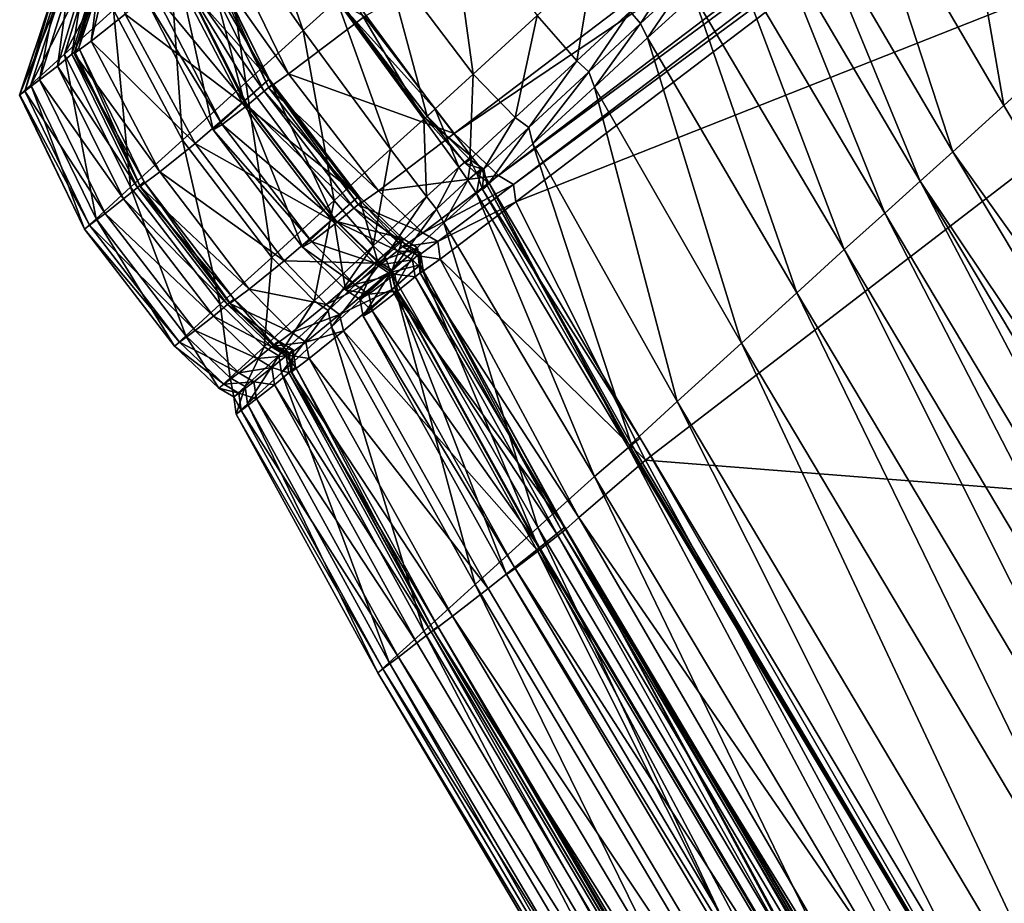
# Model space of a CAD drawing. Header units: millimetres. Extents: x 2387 to 13955, y -4964 to 364.
# Tile 337 of 656: x 6969 to 6981, y -4441 to -4430. Entities that reach past the tile are written whole.
import ezdxf

# ---------------------------------------------------------------- set-up
doc = ezdxf.new("R2010")
doc.units = ezdxf.units.MM
doc.header["$MEASUREMENT"] = 0
doc.layers.add('Predefinito', color=7, linetype='Continuous', true_color=0x000000)

msp = doc.modelspace()

# ---------------------------------------------------------------- linework, layer by layer
at = {"layer": 'Predefinito'}
for points in [[(6973.37, -4430.439, 440.494), (6974.43, -4431.818, 440.492), (6984.324, -4424.305, 485.693)], [(6984.844, -4424.801, 485.667), (6984.324, -4424.305, 485.693), (6974.43, -4431.818, 440.492)], [(6974.43, -4431.818, 440.492), (6974.951, -4432.314, 440.486), (6984.844, -4424.801, 485.667)], [(6985.021, -4424.906, 485.65), (6984.844, -4424.801, 485.667), (6974.951, -4432.314, 440.486)], [(6974.951, -4432.314, 440.486), (6975.128, -4432.419, 440.482), (6985.021, -4424.906, 485.65)], [(6985.048, -4425.109, 485.667), (6985.021, -4424.906, 485.65), (6975.128, -4432.419, 440.482)], [(6975.128, -4432.419, 440.482), (6975.155, -4432.622, 440.486), (6985.048, -4425.109, 485.667)], [(6986.47, -4428.152, 485.693), (6985.048, -4425.109, 485.667), (6975.155, -4432.622, 440.486)], [(6981.982, -4430.51, 12.568), (6980.215, -4427.507, 12.695), (6982.109, -4426.043, 12.432)], [(6980.907, -4431.487, 12.917), (6979.149, -4428.481, 13.041), (6980.215, -4427.507, 12.695)], [(6980.215, -4427.507, 12.695), (6981.982, -4430.51, 12.568), (6980.907, -4431.487, 12.917)], [(6975.155, -4432.622, 440.486), (6976.684, -4435.666, 440.492), (6986.47, -4428.152, 485.693)], [(6990.826, -4436.776, 485.701), (6986.47, -4428.152, 485.693), (6976.684, -4435.666, 440.492)], [(6980.305, -4432.034, 13.256), (6978.544, -4429.03, 13.382), (6979.149, -4428.481, 13.041)], [(6979.149, -4428.481, 13.041), (6980.907, -4431.487, 12.917), (6980.305, -4432.034, 13.256)], [(6972.648, -4430.603, 16.203), (6971.673, -4429.21, 16.46), (6972.044, -4428.877, 16.344)], [(6972.044, -4428.877, 16.344), (6973.045, -4430.247, 16.184), (6972.648, -4430.603, 16.203)], [(6974.653, -4431.118, 14.76), (6973.602, -4429.734, 14.741), (6974.367, -4429.038, 13.873)], [(6974.367, -4429.038, 13.873), (6975.408, -4430.428, 13.908), (6974.653, -4431.118, 14.76)], [(6979.923, -4432.381, 13.477), (6978.154, -4429.38, 13.605), (6978.544, -4429.03, 13.382)], [(6978.544, -4429.03, 13.382), (6980.305, -4432.034, 13.256), (6979.923, -4432.381, 13.477)], [(6971.972, -4431.216, 16.944), (6971.076, -4429.753, 17.178), (6971.673, -4429.21, 16.46)], [(6971.673, -4429.21, 16.46), (6972.648, -4430.603, 16.203), (6971.972, -4431.216, 16.944)], [(6969.836, -4430.883, 21.808), (6970.16, -4429.818, 22.079), (6970.627, -4429.391, 19.312)], [(6970.627, -4429.391, 19.312), (6970.411, -4430.36, 18.844), (6969.836, -4430.883, 21.808)], [(6979.504, -4432.756, 13.472), (6977.728, -4429.761, 13.601), (6978.154, -4429.38, 13.605)], [(6978.154, -4429.38, 13.605), (6979.923, -4432.381, 13.477), (6979.504, -4432.756, 13.472)], [(6972.477, -4431.114, 435.474), (6971.71, -4429.536, 435.496), (6971.476, -4429.701, 433.656)], [(6971.71, -4429.536, 435.496), (6972.477, -4431.114, 435.474), (6973.37, -4430.439, 440.494)], [(6969.956, -4430.856, 419.924), (6970.312, -4429.763, 420.001), (6970.36, -4429.719, 419.594)], [(6970.36, -4429.719, 419.594), (6970.004, -4430.811, 419.679), (6969.956, -4430.856, 419.924)], [(6970.004, -4430.811, 419.679), (6970.36, -4429.719, 419.594), (6970.256, -4429.809, 419.206)], [(6972.248, -4431.177, 426.453), (6971.468, -4429.611, 426.413), (6971.124, -4429.913, 426.263)], [(6971.952, -4431.44, 426.613), (6971.168, -4429.877, 426.68), (6971.468, -4429.611, 426.413)], [(6972.277, -4431.245, 433.463), (6971.507, -4429.671, 433.406), (6971.408, -4429.755, 433.187)], [(6971.468, -4429.611, 426.413), (6972.248, -4431.177, 426.453), (6971.952, -4431.44, 426.613)], [(6972.243, -4431.279, 433.659), (6971.476, -4429.701, 433.656), (6971.507, -4429.671, 433.406)], [(6971.476, -4429.701, 433.656), (6972.243, -4431.279, 433.659), (6972.477, -4431.114, 435.474)], [(6971.507, -4429.671, 433.406), (6972.277, -4431.245, 433.463), (6972.243, -4431.279, 433.659)], [(6970.16, -4429.818, 22.079), (6969.836, -4430.883, 21.808), (6969.438, -4431.245, 25.333)], [(6969.438, -4431.245, 25.333), (6969.794, -4430.152, 25.46), (6970.16, -4429.818, 22.079)], [(6970.256, -4429.809, 419.206), (6969.922, -4430.883, 419.449), (6970.004, -4430.811, 419.679)], [(6969.922, -4430.883, 419.449), (6970.256, -4429.809, 419.206), (6970.071, -4429.964, 417.287)], [(6970.312, -4429.763, 420.001), (6969.956, -4430.856, 419.924), (6969.948, -4430.876, 420.863)], [(6969.948, -4430.876, 420.863), (6970.268, -4429.814, 420.942), (6970.312, -4429.763, 420.001)], [(6970.268, -4429.814, 420.942), (6969.948, -4430.876, 420.863), (6970.15, -4430.73, 423.175)], [(6970.384, -4429.745, 422.934), (6970.15, -4430.73, 423.175), (6970.548, -4430.411, 425.445)], [(6970.15, -4430.73, 423.175), (6970.384, -4429.745, 422.934), (6970.268, -4429.814, 420.942)], [(6971.225, -4431.896, 18.688), (6970.411, -4430.36, 18.844), (6971.076, -4429.753, 17.178)], [(6971.076, -4429.753, 17.178), (6971.972, -4431.216, 16.944), (6971.225, -4431.896, 18.688)], [(6972.189, -4431.32, 433.296), (6971.408, -4429.755, 433.187), (6971.199, -4429.927, 432.288)], [(6971.408, -4429.755, 433.187), (6972.189, -4431.32, 433.296), (6972.277, -4431.245, 433.463)], [(6974.109, -4431.615, 15.657), (6973.055, -4430.233, 15.652), (6973.602, -4429.734, 14.741)], [(6973.602, -4429.734, 14.741), (6974.653, -4431.118, 14.76), (6974.109, -4431.615, 15.657)], [(6975.875, -4430.961, 14.01), (6975.408, -4430.428, 13.908), (6976.063, -4429.83, 13.515)], [(6976.063, -4429.83, 13.515), (6976.503, -4430.381, 13.638), (6975.875, -4430.961, 14.01)], [(6979.027, -4433.186, 13.424), (6977.252, -4430.192, 13.551), (6977.728, -4429.761, 13.601)], [(6977.728, -4429.761, 13.601), (6979.504, -4432.756, 13.472), (6979.027, -4433.186, 13.424)], [(6971.929, -4431.457, 426.405), (6971.124, -4429.913, 426.263), (6970.548, -4430.411, 425.445)], [(6971.586, -4431.775, 427.565), (6970.789, -4430.224, 427.671), (6971.168, -4429.877, 426.68)], [(6971.991, -4431.483, 432.392), (6971.199, -4429.927, 432.288), (6970.896, -4430.162, 429.995)], [(6971.124, -4429.913, 426.263), (6971.929, -4431.457, 426.405), (6972.248, -4431.177, 426.453)], [(6971.168, -4429.877, 426.68), (6971.952, -4431.44, 426.613), (6971.586, -4431.775, 427.565)], [(6971.199, -4429.927, 432.288), (6971.991, -4431.483, 432.392), (6972.189, -4431.32, 433.296)], [(6976.626, -4430.522, 13.72), (6976.503, -4430.381, 13.638), (6977.046, -4429.88, 13.551)], [(6977.046, -4429.88, 13.551), (6977.159, -4430.029, 13.637), (6976.626, -4430.522, 13.72)], [(6969.753, -4431.024, 417.601), (6970.071, -4429.964, 417.287), (6969.876, -4430.114, 412.288)], [(6970.071, -4429.964, 417.287), (6969.753, -4431.024, 417.601), (6969.922, -4430.883, 419.449)], [(6976.709, -4430.692, 13.638), (6976.626, -4430.522, 13.72), (6977.159, -4430.029, 13.637)], [(6977.159, -4430.029, 13.637), (6977.252, -4430.192, 13.551), (6976.709, -4430.692, 13.638)], [(6969.306, -4431.365, 28.686), (6969.673, -4430.262, 28.733), (6969.794, -4430.152, 25.46)], [(6969.794, -4430.152, 25.46), (6969.438, -4431.245, 25.333), (6969.306, -4431.365, 28.686)], [(6969.876, -4430.114, 412.288), (6969.54, -4431.188, 412.499), (6969.753, -4431.024, 417.601)], [(6969.54, -4431.188, 412.499), (6969.876, -4430.114, 412.288), (6969.726, -4430.224, 360.659)], [(6971.695, -4431.712, 429.987), (6970.896, -4430.162, 429.995), (6970.789, -4430.224, 427.671)], [(6970.896, -4430.162, 429.995), (6971.695, -4431.712, 429.987), (6971.991, -4431.483, 432.392)], [(6974.07, -4431.649, 16.206), (6973.045, -4430.247, 16.184), (6973.175, -4430.133, 16.355)], [(6974.204, -4431.532, 16.36), (6973.175, -4430.133, 16.355), (6973.045, -4430.247, 16.184)], [(6973.175, -4430.133, 16.355), (6974.204, -4431.532, 16.36), (6974.07, -4431.649, 16.206)], [(6969.673, -4430.262, 28.733), (6969.306, -4431.365, 28.686), (6969.307, -4431.365, 77.863)], [(6969.676, -4430.26, 218.851), (6969.307, -4431.364, 218.861), (6969.365, -4431.32, 360.726)], [(6969.307, -4431.364, 218.861), (6969.676, -4430.26, 218.851), (6969.675, -4430.261, 77.872)], [(6969.307, -4431.365, 77.863), (6969.675, -4430.261, 77.872), (6969.673, -4430.262, 28.733)], [(6969.675, -4430.261, 77.872), (6969.307, -4431.365, 77.863), (6969.307, -4431.364, 218.861)], [(6969.726, -4430.224, 360.659), (6969.365, -4431.32, 360.726), (6969.54, -4431.188, 412.499)], [(6969.365, -4431.32, 360.726), (6969.726, -4430.224, 360.659), (6969.676, -4430.26, 218.851)], [(6970.789, -4430.224, 427.671), (6971.586, -4431.775, 427.565), (6971.695, -4431.712, 429.987)], [(6973.676, -4432.002, 16.238), (6972.648, -4430.603, 16.203), (6973.045, -4430.247, 16.184)], [(6974.088, -4431.637, 16.184), (6973.045, -4430.247, 16.184), (6973.055, -4430.233, 15.652)], [(6973.045, -4430.247, 16.184), (6974.07, -4431.649, 16.206), (6973.676, -4432.002, 16.238)], [(6973.045, -4430.247, 16.184), (6974.088, -4431.637, 16.184), (6974.204, -4431.532, 16.36)], [(6973.055, -4430.233, 15.652), (6974.109, -4431.615, 15.657), (6974.088, -4431.637, 16.184)], [(6978.467, -4433.694, 13.516), (6976.709, -4430.692, 13.638), (6977.252, -4430.192, 13.551)], [(6977.252, -4430.192, 13.551), (6979.027, -4433.186, 13.424), (6978.467, -4433.694, 13.516)], [(6970.613, -4432.452, 21.717), (6969.836, -4430.883, 21.808), (6970.411, -4430.36, 18.844)], [(6971.373, -4431.936, 425.621), (6970.548, -4430.411, 425.445), (6970.15, -4430.73, 423.175)], [(6970.411, -4430.36, 18.844), (6971.225, -4431.896, 18.688), (6970.613, -4432.452, 21.717)], [(6970.548, -4430.411, 425.445), (6971.373, -4431.936, 425.621), (6971.929, -4431.457, 426.405)], [(6976.017, -4431.09, 14.079), (6975.875, -4430.961, 14.01), (6976.503, -4430.381, 13.638)], [(6976.503, -4430.381, 13.638), (6976.626, -4430.522, 13.72), (6976.017, -4431.09, 14.079)], [(6974.43, -4431.818, 440.492), (6973.37, -4430.439, 440.494), (6972.477, -4431.114, 435.474)], [(6975.148, -4431.631, 14.817), (6974.653, -4431.118, 14.76), (6975.408, -4430.428, 13.908)], [(6975.408, -4430.428, 13.908), (6975.875, -4430.961, 14.01), (6975.148, -4431.631, 14.817)], [(6976.081, -4431.272, 14.01), (6976.017, -4431.09, 14.079), (6976.626, -4430.522, 13.72)], [(6976.626, -4430.522, 13.72), (6976.709, -4430.692, 13.638), (6976.081, -4431.272, 14.01)], [(6986.085, -4440.119, 12.873), (6980.907, -4431.487, 12.917), (6981.982, -4430.51, 12.568)], [(6973.012, -4432.607, 16.976), (6971.972, -4431.216, 16.944), (6972.648, -4430.603, 16.203)], [(6972.648, -4430.603, 16.203), (6973.676, -4432.002, 16.238), (6973.012, -4432.607, 16.976)], [(6970.958, -4432.271, 423.255), (6970.15, -4430.73, 423.175), (6969.948, -4430.876, 420.863)], [(6970.15, -4430.73, 423.175), (6970.958, -4432.271, 423.255), (6971.373, -4431.936, 425.621)], [(6977.814, -4434.288, 13.908), (6976.081, -4431.272, 14.01), (6976.709, -4430.692, 13.638)], [(6976.709, -4430.692, 13.638), (6978.467, -4433.694, 13.516), (6977.814, -4434.288, 13.908)], [(6970.206, -4432.822, 25.291), (6969.438, -4431.245, 25.333), (6969.836, -4430.883, 21.808)], [(6970.696, -4432.453, 419.53), (6969.922, -4430.883, 419.449), (6969.753, -4431.024, 417.601)], [(6969.836, -4430.883, 21.808), (6970.613, -4432.452, 21.717), (6970.206, -4432.822, 25.291)], [(6970.772, -4432.388, 419.707), (6970.004, -4430.811, 419.679), (6969.922, -4430.883, 419.449)], [(6969.922, -4430.883, 419.449), (6970.696, -4432.453, 419.53), (6970.772, -4432.388, 419.707)], [(6970.726, -4432.443, 420.837), (6969.948, -4430.876, 420.863), (6969.956, -4430.856, 419.924)], [(6969.948, -4430.876, 420.863), (6970.726, -4432.443, 420.837), (6970.958, -4432.271, 423.255)], [(6970.723, -4432.433, 419.899), (6969.956, -4430.856, 419.924), (6970.004, -4430.811, 419.679)], [(6969.956, -4430.856, 419.924), (6970.723, -4432.433, 419.899), (6970.726, -4432.443, 420.837)], [(6970.004, -4430.811, 419.679), (6970.772, -4432.388, 419.707), (6970.723, -4432.433, 419.899)], [(6975.308, -4431.748, 14.855), (6975.148, -4431.631, 14.817), (6975.875, -4430.961, 14.01)], [(6975.875, -4430.961, 14.01), (6976.017, -4431.09, 14.079), (6975.308, -4431.748, 14.855)], [(6970.532, -4432.59, 417.706), (6969.753, -4431.024, 417.601), (6969.54, -4431.188, 412.499)], [(6969.753, -4431.024, 417.601), (6970.532, -4432.59, 417.706), (6970.696, -4432.453, 419.53)], [(6973.536, -4432.492, 435.477), (6972.477, -4431.114, 435.474), (6972.243, -4431.279, 433.659)], [(6972.477, -4431.114, 435.474), (6973.536, -4432.492, 435.477), (6974.43, -4431.818, 440.492)], [(6975.354, -4431.942, 14.817), (6975.308, -4431.748, 14.855), (6976.017, -4431.09, 14.079)], [(6976.017, -4431.09, 14.079), (6976.081, -4431.272, 14.01), (6975.354, -4431.942, 14.817)], [(6970.314, -4432.76, 412.57), (6969.54, -4431.188, 412.499), (6969.365, -4431.32, 360.726)], [(6969.54, -4431.188, 412.499), (6970.314, -4432.76, 412.57), (6970.532, -4432.59, 417.706)], [(6972.277, -4433.279, 18.709), (6971.225, -4431.896, 18.688), (6971.972, -4431.216, 16.944)], [(6973.305, -4432.556, 426.448), (6972.248, -4431.177, 426.453), (6971.929, -4431.457, 426.405)], [(6973.009, -4432.819, 426.622), (6971.952, -4431.44, 426.613), (6972.248, -4431.177, 426.453)], [(6971.972, -4431.216, 16.944), (6973.012, -4432.607, 16.976), (6972.277, -4433.279, 18.709)], [(6972.248, -4431.177, 426.453), (6973.305, -4432.556, 426.448), (6973.009, -4432.819, 426.622)], [(6974.612, -4432.123, 15.671), (6974.109, -4431.615, 15.657), (6974.653, -4431.118, 14.76)], [(6974.653, -4431.118, 14.76), (6975.148, -4431.631, 14.817), (6974.612, -4432.123, 15.671)], [(6970.07, -4432.946, 28.67), (6969.306, -4431.365, 28.686), (6969.438, -4431.245, 25.333)], [(6970.131, -4432.899, 360.748), (6969.365, -4431.32, 360.726), (6969.307, -4431.364, 218.861)], [(6969.365, -4431.32, 360.726), (6970.131, -4432.899, 360.748), (6970.314, -4432.76, 412.57)], [(6969.438, -4431.245, 25.333), (6970.206, -4432.822, 25.291), (6970.07, -4432.946, 28.67)], [(6973.247, -4432.7, 433.281), (6972.189, -4431.32, 433.296), (6971.991, -4431.483, 432.392)], [(6973.336, -4432.624, 433.455), (6972.277, -4431.245, 433.463), (6972.189, -4431.32, 433.296)], [(6972.189, -4431.32, 433.296), (6973.247, -4432.7, 433.281), (6973.336, -4432.624, 433.455)], [(6973.302, -4432.658, 433.659), (6972.243, -4431.279, 433.659), (6972.277, -4431.245, 433.463)], [(6972.243, -4431.279, 433.659), (6973.302, -4432.658, 433.659), (6973.536, -4432.492, 435.477)], [(6972.277, -4431.245, 433.463), (6973.336, -4432.624, 433.455), (6973.302, -4432.658, 433.659)], [(6977.058, -4434.974, 14.76), (6975.354, -4431.942, 14.817), (6976.081, -4431.272, 14.01)], [(6976.081, -4431.272, 14.01), (6977.814, -4434.288, 13.908), (6977.058, -4434.974, 14.76)], [(6969.306, -4431.365, 28.686), (6970.07, -4432.946, 28.67), (6970.07, -4432.946, 77.86)], [(6970.07, -4432.946, 77.86), (6969.307, -4431.365, 77.863), (6969.306, -4431.365, 28.686)], [(6970.07, -4432.946, 218.865), (6969.307, -4431.364, 218.861), (6969.307, -4431.365, 77.863)], [(6969.307, -4431.364, 218.861), (6970.07, -4432.946, 218.865), (6970.131, -4432.899, 360.748)], [(6969.307, -4431.365, 77.863), (6970.07, -4432.946, 77.86), (6970.07, -4432.946, 218.865)], [(6972.983, -4432.839, 426.385), (6971.929, -4431.457, 426.405), (6971.373, -4431.936, 425.621)], [(6972.641, -4433.156, 427.579), (6971.586, -4431.775, 427.565), (6971.952, -4431.44, 426.613)], [(6971.929, -4431.457, 426.405), (6972.983, -4432.839, 426.385), (6973.305, -4432.556, 426.448)], [(6971.952, -4431.44, 426.613), (6973.009, -4432.819, 426.622), (6972.641, -4433.156, 427.579)], [(6973.047, -4432.863, 432.378), (6971.991, -4431.483, 432.392), (6971.695, -4431.712, 429.987)], [(6971.991, -4431.483, 432.392), (6973.047, -4432.863, 432.378), (6973.247, -4432.7, 433.281)], [(6974.485, -4432.216, 16.271), (6974.07, -4431.649, 16.206), (6974.204, -4431.532, 16.36)], [(6974.632, -4432.09, 16.376), (6974.204, -4431.532, 16.36), (6974.088, -4431.637, 16.184)], [(6974.204, -4431.532, 16.36), (6974.632, -4432.09, 16.376), (6974.485, -4432.216, 16.271)], [(6980.305, -4432.034, 13.256), (6980.907, -4431.487, 12.917), (6986.085, -4440.119, 12.873)], [(6974.103, -4432.561, 16.345), (6973.676, -4432.002, 16.238), (6974.07, -4431.649, 16.206)], [(6974.07, -4431.649, 16.206), (6974.485, -4432.216, 16.271), (6974.103, -4432.561, 16.345)], [(6974.557, -4432.168, 16.183), (6974.088, -4431.637, 16.184), (6974.109, -4431.615, 15.657)], [(6974.088, -4431.637, 16.184), (6974.557, -4432.168, 16.183), (6974.632, -4432.09, 16.376)], [(6974.109, -4431.615, 15.657), (6974.612, -4432.123, 15.671), (6974.557, -4432.168, 16.183)], [(6974.777, -4432.237, 15.68), (6974.612, -4432.123, 15.671), (6975.148, -4431.631, 14.817)], [(6975.148, -4431.631, 14.817), (6975.308, -4431.748, 14.855), (6974.777, -4432.237, 15.68)], [(6972.749, -4433.093, 429.988), (6971.695, -4431.712, 429.987), (6971.586, -4431.775, 427.565)], [(6971.586, -4431.775, 427.565), (6972.641, -4433.156, 427.579), (6972.749, -4433.093, 429.988)], [(6971.695, -4431.712, 429.987), (6972.749, -4433.093, 429.988), (6973.047, -4432.863, 432.378)], [(6974.817, -4432.433, 15.671), (6974.777, -4432.237, 15.68), (6975.308, -4431.748, 14.855)], [(6975.308, -4431.748, 14.855), (6975.354, -4431.942, 14.817), (6974.817, -4432.433, 15.671)], [(6971.671, -4433.831, 21.729), (6970.613, -4432.452, 21.717), (6971.225, -4431.896, 18.688)], [(6971.225, -4431.896, 18.688), (6972.277, -4433.279, 18.709), (6971.671, -4433.831, 21.729)], [(6974.951, -4432.314, 440.486), (6974.43, -4431.818, 440.492), (6973.536, -4432.492, 435.477)], [(6972.424, -4433.32, 425.597), (6971.373, -4431.936, 425.621), (6970.958, -4432.271, 423.255)], [(6971.373, -4431.936, 425.621), (6972.424, -4433.32, 425.597), (6972.983, -4432.839, 426.385)], [(6973.475, -4433.142, 17.072), (6973.012, -4432.607, 16.976), (6973.676, -4432.002, 16.238)], [(6973.676, -4432.002, 16.238), (6974.103, -4432.561, 16.345), (6973.475, -4433.142, 17.072)], [(6976.515, -4435.473, 15.657), (6974.817, -4432.433, 15.671), (6975.354, -4431.942, 14.817)], [(6975.354, -4431.942, 14.817), (6977.058, -4434.974, 14.76), (6976.515, -4435.473, 15.657)], [(6979.923, -4432.381, 13.477), (6980.305, -4432.034, 13.256), (6985.481, -4440.67, 13.212)], [(6986.085, -4440.119, 12.873), (6985.481, -4440.67, 13.212), (6980.305, -4432.034, 13.256)], [(6974.591, -4432.368, 16.315), (6974.485, -4432.216, 16.271), (6974.632, -4432.09, 16.376)], [(6974.747, -4432.236, 16.387), (6974.632, -4432.09, 16.376), (6974.557, -4432.168, 16.183)], [(6974.7, -4432.296, 16.183), (6974.557, -4432.168, 16.183), (6974.612, -4432.123, 15.671)], [(6974.632, -4432.09, 16.376), (6974.747, -4432.236, 16.387), (6974.591, -4432.368, 16.315)], [(6974.612, -4432.123, 15.671), (6974.777, -4432.237, 15.68), (6974.7, -4432.296, 16.183)], [(6972.011, -4433.653, 423.244), (6970.958, -4432.271, 423.255), (6970.726, -4432.443, 420.837)], [(6970.958, -4432.271, 423.255), (6972.011, -4433.653, 423.244), (6972.424, -4433.32, 425.597)], [(6974.218, -4432.708, 16.415), (6974.103, -4432.561, 16.345), (6974.485, -4432.216, 16.271)], [(6974.485, -4432.216, 16.271), (6974.591, -4432.368, 16.315), (6974.218, -4432.708, 16.415)], [(6974.557, -4432.168, 16.183), (6974.7, -4432.296, 16.183), (6974.747, -4432.236, 16.387)], [(6974.69, -4432.525, 16.271), (6974.591, -4432.368, 16.315), (6974.747, -4432.236, 16.387)], [(6974.747, -4432.236, 16.387), (6974.837, -4432.399, 16.376), (6974.69, -4432.525, 16.271)], [(6974.837, -4432.399, 16.376), (6974.747, -4432.236, 16.387), (6974.7, -4432.296, 16.183)], [(6974.762, -4432.477, 16.183), (6974.7, -4432.296, 16.183), (6974.777, -4432.237, 15.68)], [(6974.777, -4432.237, 15.68), (6974.817, -4432.433, 15.671), (6974.762, -4432.477, 16.183)], [(6971.831, -4433.766, 419.703), (6970.772, -4432.388, 419.707), (6970.696, -4432.453, 419.53)], [(6971.783, -4433.812, 419.902), (6970.723, -4432.433, 419.899), (6970.772, -4432.388, 419.707)], [(6970.772, -4432.388, 419.707), (6971.831, -4433.766, 419.703), (6971.783, -4433.812, 419.902)], [(6973.536, -4432.492, 435.477), (6974.058, -4432.988, 435.486), (6974.951, -4432.314, 440.486)], [(6975.128, -4432.419, 440.482), (6974.951, -4432.314, 440.486), (6974.058, -4432.988, 435.486)], [(6974.308, -4432.871, 16.345), (6974.218, -4432.708, 16.415), (6974.591, -4432.368, 16.315)], [(6974.591, -4432.368, 16.315), (6974.69, -4432.525, 16.271), (6974.308, -4432.871, 16.345)], [(6974.7, -4432.296, 16.183), (6974.762, -4432.477, 16.183), (6974.837, -4432.399, 16.376)], [(6984.668, -4441.399, 13.43), (6979.504, -4432.756, 13.472), (6979.923, -4432.381, 13.477)], [(6979.923, -4432.381, 13.477), (6985.094, -4441.023, 13.434), (6984.668, -4441.399, 13.43)], [(6985.481, -4440.67, 13.212), (6985.094, -4441.023, 13.434), (6979.923, -4432.381, 13.477)], [(6971.265, -4434.201, 25.297), (6970.206, -4432.822, 25.291), (6970.613, -4432.452, 21.717)], [(6971.755, -4433.833, 419.519), (6970.696, -4432.453, 419.53), (6970.532, -4432.59, 417.706)], [(6970.613, -4432.452, 21.717), (6971.671, -4433.831, 21.729), (6971.265, -4434.201, 25.297)], [(6970.696, -4432.453, 419.53), (6971.755, -4433.833, 419.519), (6971.831, -4433.766, 419.703)], [(6970.723, -4432.433, 419.899), (6971.783, -4433.812, 419.902), (6971.784, -4433.822, 420.841)], [(6971.784, -4433.822, 420.841), (6970.726, -4432.443, 420.837), (6970.723, -4432.433, 419.899)], [(6970.726, -4432.443, 420.837), (6971.784, -4433.822, 420.841), (6972.011, -4433.653, 423.244)], [(6974.058, -4432.988, 435.486), (6973.536, -4432.492, 435.477), (6973.302, -4432.658, 433.659)], [(6974.058, -4432.988, 435.486), (6974.236, -4433.092, 435.491), (6975.128, -4432.419, 440.482)], [(6975.155, -4432.622, 440.486), (6975.128, -4432.419, 440.482), (6974.236, -4433.092, 435.491)], [(6976.482, -4435.516, 16.204), (6974.69, -4432.525, 16.271), (6974.837, -4432.399, 16.376)], [(6976.621, -4435.406, 16.358), (6974.837, -4432.399, 16.376), (6974.762, -4432.477, 16.183)], [(6976.5, -4435.504, 16.182), (6974.762, -4432.477, 16.183), (6974.817, -4432.433, 15.671)], [(6974.762, -4432.477, 16.183), (6976.5, -4435.504, 16.182), (6976.621, -4435.406, 16.358)], [(6974.817, -4432.433, 15.671), (6976.515, -4435.473, 15.657), (6976.5, -4435.504, 16.182)], [(6974.837, -4432.399, 16.376), (6976.621, -4435.406, 16.358), (6976.482, -4435.516, 16.204)], [(6971.59, -4433.97, 417.691), (6970.532, -4432.59, 417.706), (6970.314, -4432.76, 412.57)], [(6970.532, -4432.59, 417.706), (6971.59, -4433.97, 417.691), (6971.755, -4433.833, 419.519)], [(6972.778, -4433.789, 18.773), (6972.277, -4433.279, 18.709), (6973.012, -4432.607, 16.976)], [(6973.012, -4432.607, 16.976), (6973.475, -4433.142, 17.072), (6972.778, -4433.789, 18.773)], [(6973.821, -4433.056, 426.431), (6973.305, -4432.556, 426.448), (6972.983, -4432.839, 426.385)], [(6973.523, -4433.32, 426.65), (6973.009, -4432.819, 426.622), (6973.305, -4432.556, 426.448)], [(6973.856, -4433.121, 433.431), (6973.336, -4432.624, 433.455), (6973.247, -4432.7, 433.281)], [(6973.824, -4433.153, 433.658), (6973.302, -4432.658, 433.659), (6973.336, -4432.624, 433.455)], [(6973.305, -4432.556, 426.448), (6973.821, -4433.056, 426.431), (6973.523, -4433.32, 426.65)], [(6973.336, -4432.624, 433.455), (6973.856, -4433.121, 433.431), (6973.824, -4433.153, 433.658)], [(6973.613, -4433.273, 17.136), (6973.475, -4433.142, 17.072), (6974.103, -4432.561, 16.345)], [(6974.103, -4432.561, 16.345), (6974.218, -4432.708, 16.415), (6973.613, -4433.273, 17.136)], [(6974.236, -4433.092, 435.491), (6974.263, -4433.297, 435.486), (6975.155, -4432.622, 440.486)], [(6976.684, -4435.666, 440.492), (6975.155, -4432.622, 440.486), (6974.263, -4433.297, 435.486)], [(6976.081, -4435.86, 16.238), (6974.308, -4432.871, 16.345), (6974.69, -4432.525, 16.271)], [(6974.69, -4432.525, 16.271), (6976.482, -4435.516, 16.204), (6976.081, -4435.86, 16.238)], [(6973.762, -4433.2, 433.236), (6973.247, -4432.7, 433.281), (6973.047, -4432.863, 432.378)], [(6973.247, -4432.7, 433.281), (6973.762, -4433.2, 433.236), (6973.856, -4433.121, 433.431)], [(6973.302, -4432.658, 433.659), (6973.824, -4433.153, 433.658), (6974.058, -4432.988, 435.486)], [(6973.68, -4433.452, 17.072), (6973.613, -4433.273, 17.136), (6974.218, -4432.708, 16.415)], [(6974.218, -4432.708, 16.415), (6974.308, -4432.871, 16.345), (6973.68, -4433.452, 17.072)], [(6971.13, -4434.324, 28.672), (6970.07, -4432.946, 28.67), (6970.206, -4432.822, 25.291)], [(6971.373, -4434.139, 412.56), (6970.314, -4432.76, 412.57), (6970.131, -4432.899, 360.748)], [(6970.206, -4432.822, 25.291), (6971.265, -4434.201, 25.297), (6971.13, -4434.324, 28.672)], [(6970.314, -4432.76, 412.57), (6971.373, -4434.139, 412.56), (6971.59, -4433.97, 417.691)], [(6973.487, -4433.346, 426.327), (6972.983, -4432.839, 426.385), (6972.424, -4433.32, 425.597)], [(6973.149, -4433.661, 427.623), (6972.641, -4433.156, 427.579), (6973.009, -4432.819, 426.622)], [(6972.983, -4432.839, 426.385), (6973.487, -4433.346, 426.327), (6973.821, -4433.056, 426.431)], [(6973.009, -4432.819, 426.622), (6973.523, -4433.32, 426.65), (6973.149, -4433.661, 427.623)], [(6984.182, -4441.826, 13.384), (6979.027, -4433.186, 13.424), (6979.504, -4432.756, 13.472)], [(6979.504, -4432.756, 13.472), (6984.668, -4441.399, 13.43), (6984.182, -4441.826, 13.384)], [(6971.191, -4434.278, 360.745), (6970.131, -4432.899, 360.748), (6970.07, -4432.946, 218.865)], [(6970.07, -4432.946, 28.67), (6971.13, -4434.324, 28.672), (6971.13, -4434.324, 77.86)], [(6971.13, -4434.324, 77.86), (6970.07, -4432.946, 77.86), (6970.07, -4432.946, 28.67)], [(6971.13, -4434.324, 218.864), (6970.07, -4432.946, 218.865), (6970.07, -4432.946, 77.86)], [(6970.07, -4432.946, 77.86), (6971.13, -4434.324, 77.86), (6971.13, -4434.324, 218.864)], [(6970.07, -4432.946, 218.865), (6971.13, -4434.324, 218.864), (6971.191, -4434.278, 360.745)], [(6970.131, -4432.899, 360.748), (6971.191, -4434.278, 360.745), (6971.373, -4434.139, 412.56)], [(6973.557, -4433.367, 432.335), (6973.047, -4432.863, 432.378), (6972.749, -4433.093, 429.988)], [(6973.047, -4432.863, 432.378), (6973.557, -4433.367, 432.335), (6973.762, -4433.2, 433.236)], [(6975.413, -4436.46, 16.976), (6973.68, -4433.452, 17.072), (6974.308, -4432.871, 16.345)], [(6974.308, -4432.871, 16.345), (6976.081, -4435.86, 16.238), (6975.413, -4436.46, 16.976)], [(6973.995, -4433.164, 426.42), (6973.821, -4433.056, 426.431), (6973.487, -4433.346, 426.327)], [(6973.696, -4433.429, 426.668), (6973.523, -4433.32, 426.65), (6973.821, -4433.056, 426.431)], [(6973.821, -4433.056, 426.431), (6973.995, -4433.164, 426.42), (6973.696, -4433.429, 426.668)], [(6974.236, -4433.092, 435.491), (6974.058, -4432.988, 435.486), (6973.824, -4433.153, 433.658)], [(6973.257, -4433.599, 429.991), (6972.749, -4433.093, 429.988), (6972.641, -4433.156, 427.579)], [(6972.641, -4433.156, 427.579), (6973.149, -4433.661, 427.623), (6973.257, -4433.599, 429.991)], [(6972.749, -4433.093, 429.988), (6973.257, -4433.599, 429.991), (6973.557, -4433.367, 432.335)], [(6972.941, -4433.903, 18.816), (6972.778, -4433.789, 18.773), (6973.475, -4433.142, 17.072)], [(6973.475, -4433.142, 17.072), (6973.613, -4433.273, 17.136), (6972.941, -4433.903, 18.816)], [(6973.487, -4433.346, 426.327), (6973.653, -4433.459, 426.288), (6973.995, -4433.164, 426.42)], [(6973.935, -4433.307, 433.206), (6973.762, -4433.2, 433.236), (6973.557, -4433.367, 432.335)], [(6974.027, -4433.367, 426.431), (6973.995, -4433.164, 426.42), (6973.653, -4433.459, 426.288)], [(6973.729, -4433.631, 426.65), (6973.696, -4433.429, 426.668), (6973.995, -4433.164, 426.42)], [(6973.995, -4433.164, 426.42), (6974.027, -4433.367, 426.431), (6973.729, -4433.631, 426.65)], [(6974.033, -4433.226, 433.416), (6973.856, -4433.121, 433.431), (6973.762, -4433.2, 433.236)], [(6973.762, -4433.2, 433.236), (6973.935, -4433.307, 433.206), (6974.033, -4433.226, 433.416)], [(6973.824, -4433.153, 433.658), (6974.002, -4433.258, 433.657), (6974.236, -4433.092, 435.491)], [(6974.002, -4433.258, 433.657), (6973.824, -4433.153, 433.658), (6973.856, -4433.121, 433.431)], [(6973.856, -4433.121, 433.431), (6974.033, -4433.226, 433.416), (6974.002, -4433.258, 433.657)], [(6974.263, -4433.297, 435.486), (6974.236, -4433.092, 435.491), (6974.002, -4433.258, 433.657)], [(6983.617, -4442.33, 13.477), (6978.467, -4433.694, 13.516), (6979.027, -4433.186, 13.424)], [(6979.027, -4433.186, 13.424), (6984.182, -4441.826, 13.384), (6983.617, -4442.33, 13.477)], [(6972.188, -4434.33, 21.766), (6971.671, -4433.831, 21.729), (6972.277, -4433.279, 18.709)], [(6972.919, -4433.834, 425.524), (6972.424, -4433.32, 425.597), (6972.011, -4433.653, 423.244)], [(6972.277, -4433.279, 18.709), (6972.778, -4433.789, 18.773), (6972.188, -4434.33, 21.766)], [(6972.424, -4433.32, 425.597), (6972.919, -4433.834, 425.524), (6973.487, -4433.346, 426.327)], [(6972.982, -4434.098, 18.773), (6972.941, -4433.903, 18.816), (6973.613, -4433.273, 17.136)], [(6973.613, -4433.273, 17.136), (6973.68, -4433.452, 17.072), (6972.982, -4434.098, 18.773)], [(6973.318, -4433.772, 427.653), (6973.149, -4433.661, 427.623), (6973.523, -4433.32, 426.65)], [(6973.523, -4433.32, 426.65), (6973.696, -4433.429, 426.668), (6973.318, -4433.772, 427.653)], [(6973.557, -4433.367, 432.335), (6973.727, -4433.477, 432.306), (6973.935, -4433.307, 433.206)], [(6973.967, -4433.509, 433.236), (6973.935, -4433.307, 433.206), (6973.727, -4433.477, 432.306)], [(6974.061, -4433.43, 433.431), (6974.033, -4433.226, 433.416), (6973.935, -4433.307, 433.206)], [(6973.935, -4433.307, 433.206), (6973.967, -4433.509, 433.236), (6974.061, -4433.43, 433.431)], [(6974.029, -4433.463, 433.658), (6974.002, -4433.258, 433.657), (6974.033, -4433.226, 433.416)], [(6974.002, -4433.258, 433.657), (6974.029, -4433.463, 433.658), (6974.263, -4433.297, 435.486)], [(6974.033, -4433.226, 433.416), (6974.061, -4433.43, 433.431), (6974.029, -4433.463, 433.658)], [(6975.899, -4436.342, 435.477), (6974.263, -4433.297, 435.486), (6974.029, -4433.463, 433.658)], [(6974.263, -4433.297, 435.486), (6975.899, -4436.342, 435.477), (6976.684, -4435.666, 440.492)], [(6973.653, -4433.459, 426.288), (6973.487, -4433.346, 426.327), (6972.919, -4433.834, 425.524)], [(6973.727, -4433.477, 432.306), (6973.557, -4433.367, 432.335), (6973.257, -4433.599, 429.991)], [(6973.354, -4433.971, 427.623), (6973.318, -4433.772, 427.653), (6973.696, -4433.429, 426.668)], [(6973.696, -4433.429, 426.668), (6973.729, -4433.631, 426.65), (6973.354, -4433.971, 427.623)], [(6973.653, -4433.459, 426.288), (6973.693, -4433.657, 426.327), (6974.027, -4433.367, 426.431)], [(6975.734, -4436.456, 426.448), (6974.027, -4433.367, 426.431), (6973.693, -4433.657, 426.327)], [(6975.428, -4436.702, 426.623), (6973.729, -4433.631, 426.65), (6974.027, -4433.367, 426.431)], [(6975.741, -4436.483, 433.455), (6974.061, -4433.43, 433.431), (6973.967, -4433.509, 433.236)], [(6974.027, -4433.367, 426.431), (6975.734, -4436.456, 426.448), (6975.428, -4436.702, 426.623)], [(6975.705, -4436.514, 433.659), (6974.029, -4433.463, 433.658), (6974.061, -4433.43, 433.431)], [(6974.061, -4433.43, 433.431), (6975.741, -4436.483, 433.455), (6975.705, -4436.514, 433.659)], [(6972.919, -4433.834, 425.524), (6973.078, -4433.951, 425.476), (6973.653, -4433.459, 426.288)], [(6974.677, -4437.13, 18.709), (6972.982, -4434.098, 18.773), (6973.68, -4433.452, 17.072)], [(6973.693, -4433.657, 426.327), (6973.653, -4433.459, 426.288), (6973.078, -4433.951, 425.476)], [(6973.257, -4433.599, 429.991), (6973.424, -4433.71, 429.994), (6973.727, -4433.477, 432.306)], [(6973.762, -4433.676, 432.335), (6973.727, -4433.477, 432.306), (6973.424, -4433.71, 429.994)], [(6973.68, -4433.452, 17.072), (6975.413, -4436.46, 16.976), (6974.677, -4437.13, 18.709)], [(6973.727, -4433.477, 432.306), (6973.762, -4433.676, 432.335), (6973.967, -4433.509, 433.236)], [(6975.649, -4436.556, 433.281), (6973.967, -4433.509, 433.236), (6973.762, -4433.676, 432.335)], [(6973.967, -4433.509, 433.236), (6975.649, -4436.556, 433.281), (6975.741, -4436.483, 433.455)], [(6974.029, -4433.463, 433.658), (6975.705, -4436.514, 433.659), (6975.899, -4436.342, 435.477)], [(6972.514, -4434.162, 423.21), (6972.011, -4433.653, 423.244), (6971.784, -4433.822, 420.841)], [(6972.011, -4433.653, 423.244), (6972.514, -4434.162, 423.21), (6972.919, -4433.834, 425.524)], [(6973.078, -4433.951, 425.476), (6973.124, -4434.144, 425.524), (6973.693, -4433.657, 426.327)], [(6975.402, -4436.722, 426.386), (6973.693, -4433.657, 426.327), (6973.124, -4434.144, 425.524)], [(6973.424, -4433.71, 429.994), (6973.257, -4433.599, 429.991), (6973.149, -4433.661, 427.623)], [(6973.149, -4433.661, 427.623), (6973.318, -4433.772, 427.653), (6973.424, -4433.71, 429.994)], [(6975.045, -4437.014, 427.579), (6973.354, -4433.971, 427.623), (6973.729, -4433.631, 426.65)], [(6973.693, -4433.657, 426.327), (6975.402, -4436.722, 426.386), (6975.734, -4436.456, 426.448)], [(6973.729, -4433.631, 426.65), (6975.428, -4436.702, 426.623), (6975.045, -4437.014, 427.579)], [(6972.353, -4434.262, 419.691), (6971.831, -4433.766, 419.703), (6971.755, -4433.833, 419.519)], [(6972.304, -4434.307, 419.912), (6971.783, -4433.812, 419.902), (6971.831, -4433.766, 419.703)], [(6971.831, -4433.766, 419.703), (6972.353, -4434.262, 419.691), (6972.304, -4434.307, 419.912)], [(6973.461, -4433.908, 429.991), (6973.424, -4433.71, 429.994), (6973.318, -4433.772, 427.653)], [(6973.318, -4433.772, 427.653), (6973.354, -4433.971, 427.623), (6973.461, -4433.908, 429.991)], [(6973.424, -4433.71, 429.994), (6973.461, -4433.908, 429.991), (6973.762, -4433.676, 432.335)], [(6975.446, -4436.714, 432.378), (6973.762, -4433.676, 432.335), (6973.461, -4433.908, 429.991)], [(6973.762, -4433.676, 432.335), (6975.446, -4436.714, 432.378), (6975.649, -4436.556, 433.281)], [(6982.958, -4442.921, 13.874), (6977.814, -4434.288, 13.908), (6978.467, -4433.694, 13.516)], [(6978.467, -4433.694, 13.516), (6983.617, -4442.33, 13.477), (6982.958, -4442.921, 13.874)], [(6971.787, -4434.696, 25.314), (6971.265, -4434.201, 25.297), (6971.671, -4433.831, 21.729)], [(6972.273, -4434.331, 419.486), (6971.755, -4433.833, 419.519), (6971.59, -4433.97, 417.691)], [(6971.671, -4433.831, 21.729), (6972.188, -4434.33, 21.766), (6971.787, -4434.696, 25.314)], [(6971.755, -4433.833, 419.519), (6972.273, -4434.331, 419.486), (6972.353, -4434.262, 419.691)], [(6971.783, -4433.812, 419.902), (6972.304, -4434.307, 419.912), (6972.3, -4434.322, 420.851)], [(6972.3, -4434.322, 420.851), (6971.784, -4433.822, 420.841), (6971.783, -4433.812, 419.902)], [(6971.784, -4433.822, 420.841), (6972.3, -4434.322, 420.851), (6972.514, -4434.162, 423.21)], [(6972.362, -4434.436, 21.791), (6972.188, -4434.33, 21.766), (6972.778, -4433.789, 18.773)], [(6972.778, -4433.789, 18.773), (6972.941, -4433.903, 18.816), (6972.362, -4434.436, 21.791)], [(6972.393, -4434.639, 21.766), (6972.362, -4434.436, 21.791), (6972.941, -4433.903, 18.816)], [(6972.941, -4433.903, 18.816), (6972.982, -4434.098, 18.773), (6972.393, -4434.639, 21.766)], [(6973.078, -4433.951, 425.476), (6972.919, -4433.834, 425.524), (6972.514, -4434.162, 423.21)], [(6972.106, -4434.47, 417.648), (6971.59, -4433.97, 417.691), (6971.373, -4434.139, 412.56)], [(6971.59, -4433.97, 417.691), (6972.106, -4434.47, 417.648), (6972.273, -4434.331, 419.486)], [(6972.514, -4434.162, 423.21), (6972.679, -4434.275, 423.188), (6973.078, -4433.951, 425.476)], [(6973.124, -4434.144, 425.524), (6973.078, -4433.951, 425.476), (6972.679, -4434.275, 423.188)], [(6975.148, -4436.943, 429.988), (6973.461, -4433.908, 429.991), (6973.354, -4433.971, 427.623)], [(6973.354, -4433.971, 427.623), (6975.045, -4437.014, 427.579), (6975.148, -4436.943, 429.988)], [(6973.461, -4433.908, 429.991), (6975.148, -4436.943, 429.988), (6975.446, -4436.714, 432.378)], [(6974.07, -4437.68, 21.729), (6972.393, -4434.639, 21.766), (6972.982, -4434.098, 18.773)], [(6972.982, -4434.098, 18.773), (6974.677, -4437.13, 18.709), (6974.07, -4437.68, 21.729)], [(6971.653, -4434.818, 28.679), (6971.13, -4434.324, 28.672), (6971.265, -4434.201, 25.297)], [(6971.891, -4434.637, 412.531), (6971.373, -4434.139, 412.56), (6971.191, -4434.278, 360.745)], [(6971.265, -4434.201, 25.297), (6971.787, -4434.696, 25.314), (6971.653, -4434.818, 28.679)], [(6971.373, -4434.139, 412.56), (6971.891, -4434.637, 412.531), (6972.106, -4434.47, 417.648)], [(6972.679, -4434.275, 423.188), (6972.514, -4434.162, 423.21), (6972.3, -4434.322, 420.851)], [(6972.679, -4434.275, 423.188), (6972.719, -4434.471, 423.21), (6973.124, -4434.144, 425.524)], [(6974.828, -4437.179, 425.597), (6973.124, -4434.144, 425.524), (6972.719, -4434.471, 423.21)], [(6973.124, -4434.144, 425.524), (6974.828, -4437.179, 425.597), (6975.402, -4436.722, 426.386)], [(6971.713, -4434.773, 360.736), (6971.191, -4434.278, 360.745), (6971.13, -4434.324, 218.864)], [(6971.13, -4434.324, 28.672), (6971.653, -4434.818, 28.679), (6971.653, -4434.818, 77.861)], [(6971.653, -4434.818, 77.861), (6971.13, -4434.324, 77.86), (6971.13, -4434.324, 28.672)], [(6971.654, -4434.818, 218.863), (6971.13, -4434.324, 218.864), (6971.13, -4434.324, 77.86)], [(6971.13, -4434.324, 77.86), (6971.653, -4434.818, 77.861), (6971.654, -4434.818, 218.863)], [(6971.13, -4434.324, 218.864), (6971.654, -4434.818, 218.863), (6971.713, -4434.773, 360.736)], [(6971.191, -4434.278, 360.745), (6971.713, -4434.773, 360.736), (6971.891, -4434.637, 412.531)], [(6971.964, -4434.801, 25.326), (6971.787, -4434.696, 25.314), (6972.188, -4434.33, 21.766)], [(6972.188, -4434.33, 21.766), (6972.362, -4434.436, 21.791), (6971.964, -4434.801, 25.326)], [(6972.448, -4434.437, 419.464), (6972.273, -4434.331, 419.486), (6972.106, -4434.47, 417.648)], [(6972.53, -4434.367, 419.684), (6972.353, -4434.262, 419.691), (6972.273, -4434.331, 419.486)], [(6972.273, -4434.331, 419.486), (6972.448, -4434.437, 419.464), (6972.53, -4434.367, 419.684)], [(6972.3, -4434.322, 420.851), (6972.474, -4434.429, 420.858), (6972.679, -4434.275, 423.188)], [(6972.474, -4434.429, 420.858), (6972.3, -4434.322, 420.851), (6972.304, -4434.307, 419.912)], [(6972.482, -4434.412, 419.919), (6972.304, -4434.307, 419.912), (6972.353, -4434.262, 419.691)], [(6972.304, -4434.307, 419.912), (6972.482, -4434.412, 419.919), (6972.474, -4434.429, 420.858)], [(6972.353, -4434.262, 419.691), (6972.53, -4434.367, 419.684), (6972.482, -4434.412, 419.919)], [(6972.558, -4434.572, 419.691), (6972.53, -4434.367, 419.684), (6972.448, -4434.437, 419.464)], [(6972.719, -4434.471, 423.21), (6972.679, -4434.275, 423.188), (6972.474, -4434.429, 420.858)], [(6972.509, -4434.617, 419.912), (6972.482, -4434.412, 419.919), (6972.53, -4434.367, 419.684)], [(6972.53, -4434.367, 419.684), (6972.558, -4434.572, 419.691), (6972.509, -4434.617, 419.912)], [(6982.192, -4443.608, 14.741), (6977.058, -4434.974, 14.76), (6977.814, -4434.288, 13.908)], [(6977.814, -4434.288, 13.908), (6982.958, -4442.921, 13.874), (6982.192, -4443.608, 14.741)], [(6972.279, -4434.577, 417.62), (6972.106, -4434.47, 417.648), (6971.891, -4434.637, 412.531)], [(6971.991, -4435.005, 25.314), (6971.964, -4434.801, 25.326), (6972.362, -4434.436, 21.791)], [(6972.362, -4434.436, 21.791), (6972.393, -4434.639, 21.766), (6971.991, -4435.005, 25.314)], [(6972.106, -4434.47, 417.648), (6972.279, -4434.577, 417.62), (6972.448, -4434.437, 419.464)], [(6972.478, -4434.64, 419.486), (6972.448, -4434.437, 419.464), (6972.279, -4434.577, 417.62)], [(6972.448, -4434.437, 419.464), (6972.478, -4434.64, 419.486), (6972.558, -4434.572, 419.691)], [(6972.505, -4434.631, 420.851), (6972.474, -4434.429, 420.858), (6972.482, -4434.412, 419.919)], [(6972.474, -4434.429, 420.858), (6972.505, -4434.631, 420.851), (6972.719, -4434.471, 423.21)], [(6972.482, -4434.412, 419.919), (6972.509, -4434.617, 419.912), (6972.505, -4434.631, 420.851)], [(6974.41, -4437.503, 423.244), (6972.719, -4434.471, 423.21), (6972.505, -4434.631, 420.851)], [(6972.719, -4434.471, 423.21), (6974.41, -4437.503, 423.244), (6974.828, -4437.179, 425.597)], [(6971.891, -4434.637, 412.531), (6972.067, -4434.743, 412.512), (6972.279, -4434.577, 417.62)], [(6972.31, -4434.779, 417.648), (6972.279, -4434.577, 417.62), (6972.067, -4434.743, 412.512)], [(6972.279, -4434.577, 417.62), (6972.31, -4434.779, 417.648), (6972.478, -4434.64, 419.486)], [(6974.236, -4437.626, 419.703), (6972.558, -4434.572, 419.691), (6972.478, -4434.64, 419.486)], [(6974.185, -4437.668, 419.902), (6972.509, -4434.617, 419.912), (6972.558, -4434.572, 419.691)], [(6972.558, -4434.572, 419.691), (6974.236, -4437.626, 419.703), (6974.185, -4437.668, 419.902)], [(6971.832, -4434.922, 28.683), (6971.653, -4434.818, 28.679), (6971.787, -4434.696, 25.314)], [(6972.067, -4434.743, 412.512), (6971.891, -4434.637, 412.531), (6971.713, -4434.773, 360.736)], [(6971.787, -4434.696, 25.314), (6971.964, -4434.801, 25.326), (6971.832, -4434.922, 28.683)], [(6973.663, -4438.049, 25.297), (6971.991, -4435.005, 25.314), (6972.393, -4434.639, 21.766)], [(6974.157, -4437.689, 419.519), (6972.478, -4434.64, 419.486), (6972.31, -4434.779, 417.648)], [(6972.393, -4434.639, 21.766), (6974.07, -4437.68, 21.729), (6973.663, -4438.049, 25.297)], [(6972.478, -4434.64, 419.486), (6974.157, -4437.689, 419.519), (6974.236, -4437.626, 419.703)], [(6974.184, -4437.673, 420.841), (6972.505, -4434.631, 420.851), (6972.509, -4434.617, 419.912)], [(6972.505, -4434.631, 420.851), (6974.184, -4437.673, 420.841), (6974.41, -4437.503, 423.244)], [(6972.509, -4434.617, 419.912), (6974.185, -4437.668, 419.902), (6974.184, -4437.673, 420.841)], [(6971.653, -4434.818, 28.679), (6971.832, -4434.922, 28.683), (6971.832, -4434.922, 77.862)], [(6971.832, -4434.922, 77.862), (6971.653, -4434.818, 77.861), (6971.653, -4434.818, 28.679)], [(6971.832, -4434.922, 218.862), (6971.654, -4434.818, 218.863), (6971.653, -4434.818, 77.861)], [(6971.653, -4434.818, 77.861), (6971.832, -4434.922, 77.862), (6971.832, -4434.922, 218.862)], [(6971.891, -4434.877, 360.73), (6971.713, -4434.773, 360.736), (6971.654, -4434.818, 218.863)], [(6971.654, -4434.818, 218.863), (6971.832, -4434.922, 218.862), (6971.891, -4434.877, 360.73)], [(6971.713, -4434.773, 360.736), (6971.891, -4434.877, 360.73), (6972.067, -4434.743, 412.512)], [(6971.857, -4435.127, 28.679), (6971.832, -4434.922, 28.683), (6971.964, -4434.801, 25.326)], [(6971.964, -4434.801, 25.326), (6971.991, -4435.005, 25.314), (6971.857, -4435.127, 28.679)], [(6972.096, -4434.945, 412.531), (6972.067, -4434.743, 412.512), (6971.891, -4434.877, 360.73)], [(6972.067, -4434.743, 412.512), (6972.096, -4434.945, 412.531), (6972.31, -4434.779, 417.648)], [(6973.989, -4437.821, 417.691), (6972.31, -4434.779, 417.648), (6972.096, -4434.945, 412.531)], [(6972.31, -4434.779, 417.648), (6973.989, -4437.821, 417.691), (6974.157, -4437.689, 419.519)], [(6971.917, -4435.081, 360.736), (6971.891, -4434.877, 360.73), (6971.832, -4434.922, 218.862)], [(6971.832, -4434.922, 218.862), (6971.858, -4435.126, 218.863), (6971.917, -4435.081, 360.736)], [(6971.858, -4435.126, 218.863), (6971.832, -4434.922, 218.862), (6971.832, -4434.922, 77.862)], [(6971.832, -4434.922, 77.862), (6971.858, -4435.126, 77.861), (6971.858, -4435.126, 218.863)], [(6971.832, -4434.922, 28.683), (6971.857, -4435.127, 28.679), (6971.858, -4435.126, 77.861)], [(6971.858, -4435.126, 77.861), (6971.832, -4434.922, 77.862), (6971.832, -4434.922, 28.683)], [(6971.891, -4434.877, 360.73), (6971.917, -4435.081, 360.736), (6972.096, -4434.945, 412.531)], [(6973.771, -4437.987, 412.56), (6972.096, -4434.945, 412.531), (6971.917, -4435.081, 360.736)], [(6972.096, -4434.945, 412.531), (6973.771, -4437.987, 412.56), (6973.989, -4437.821, 417.691)], [(6973.527, -4438.172, 28.672), (6971.857, -4435.127, 28.679), (6971.991, -4435.005, 25.314)], [(6971.991, -4435.005, 25.314), (6973.663, -4438.049, 25.297), (6973.527, -4438.172, 28.672)], [(6981.651, -4444.116, 15.651), (6976.515, -4435.473, 15.657), (6977.058, -4434.974, 14.76)], [(6977.058, -4434.974, 14.76), (6982.192, -4443.608, 14.741), (6981.651, -4444.116, 15.651)], [(6973.527, -4438.171, 77.86), (6971.858, -4435.126, 77.861), (6971.857, -4435.127, 28.679)], [(6971.857, -4435.127, 28.679), (6973.527, -4438.172, 28.672), (6973.527, -4438.171, 77.86)], [(6973.588, -4438.125, 360.745), (6971.917, -4435.081, 360.736), (6971.858, -4435.126, 218.863)], [(6971.858, -4435.126, 218.863), (6973.527, -4438.171, 218.864), (6973.588, -4438.125, 360.745)], [(6973.527, -4438.171, 218.864), (6971.858, -4435.126, 218.863), (6971.858, -4435.126, 77.861)], [(6971.858, -4435.126, 77.861), (6973.527, -4438.171, 77.86), (6973.527, -4438.171, 218.864)], [(6971.917, -4435.081, 360.736), (6973.588, -4438.125, 360.745), (6973.771, -4437.987, 412.56)], [(6981.668, -4444.168, 16.179), (6976.482, -4435.516, 16.204), (6976.621, -4435.406, 16.358)], [(6976.621, -4435.406, 16.358), (6976.5, -4435.504, 16.182), (6981.668, -4444.168, 16.179)], [(6976.621, -4435.406, 16.358), (6981.816, -4444.08, 16.347), (6981.668, -4444.168, 16.179)], [(6981.668, -4444.168, 16.179), (6981.816, -4444.08, 16.347), (6976.621, -4435.406, 16.358)], [(6981.241, -4444.484, 16.202), (6976.081, -4435.86, 16.238), (6976.482, -4435.516, 16.204)], [(6976.482, -4435.516, 16.204), (6981.668, -4444.168, 16.179), (6981.241, -4444.484, 16.202)], [(6976.5, -4435.504, 16.182), (6976.515, -4435.473, 15.657), (6981.651, -4444.116, 15.651)], [(6981.651, -4444.116, 15.651), (6981.668, -4444.168, 16.179), (6976.5, -4435.504, 16.182)], [(6981.364, -4444.29, 440.494), (6976.684, -4435.666, 440.492), (6975.899, -4436.342, 435.477)], [(6976.684, -4435.666, 440.492), (6981.364, -4444.29, 440.494), (6990.826, -4436.776, 485.701)], [(6980.552, -4445.08, 16.944), (6975.413, -4436.46, 16.976), (6976.081, -4435.86, 16.238)], [(6976.081, -4435.86, 16.238), (6981.241, -4444.484, 16.202), (6980.552, -4445.08, 16.944)], [(6975.734, -4436.456, 426.448), (6975.402, -4436.722, 426.386), (6980.576, -4445.436, 426.407)], [(6980.599, -4445.419, 426.615), (6975.428, -4436.702, 426.623), (6975.734, -4436.456, 426.448)], [(6980.906, -4444.971, 435.474), (6975.899, -4436.342, 435.477), (6975.705, -4436.514, 433.659)], [(6975.734, -4436.456, 426.448), (6980.933, -4445.22, 426.456), (6980.599, -4445.419, 426.615)], [(6980.576, -4445.436, 426.407), (6980.933, -4445.22, 426.456), (6975.734, -4436.456, 426.448)], [(6975.899, -4436.342, 435.477), (6980.906, -4444.971, 435.474), (6981.364, -4444.29, 440.494)], [(6979.801, -4445.754, 18.688), (6974.677, -4437.13, 18.709), (6975.413, -4436.46, 16.976)], [(6975.413, -4436.46, 16.976), (6980.552, -4445.08, 16.944), (6979.801, -4445.754, 18.688)], [(6975.649, -4436.556, 433.281), (6975.446, -4436.714, 432.378), (6980.565, -4445.34, 432.393)], [(6975.741, -4436.483, 433.455), (6975.649, -4436.556, 433.281), (6980.775, -4445.198, 433.296)], [(6980.565, -4445.34, 432.393), (6980.775, -4445.198, 433.296), (6975.649, -4436.556, 433.281)], [(6980.828, -4445.157, 433.66), (6975.705, -4436.514, 433.659), (6975.741, -4436.483, 433.455)], [(6975.705, -4436.514, 433.659), (6980.828, -4445.157, 433.66), (6980.906, -4444.971, 435.474)], [(6975.741, -4436.483, 433.455), (6980.871, -4445.136, 433.463), (6980.828, -4445.157, 433.66)], [(6980.775, -4445.198, 433.296), (6980.871, -4445.136, 433.463), (6975.741, -4436.483, 433.455)], [(6975.402, -4436.722, 426.386), (6974.828, -4437.179, 425.597), (6979.963, -4445.82, 425.621)], [(6980.175, -4445.658, 427.565), (6975.045, -4437.014, 427.579), (6975.428, -4436.702, 426.623)], [(6980.565, -4445.34, 432.393), (6975.446, -4436.714, 432.378), (6975.148, -4436.943, 429.988)], [(6979.963, -4445.82, 425.621), (6980.576, -4445.436, 426.407), (6975.402, -4436.722, 426.386)], [(6975.428, -4436.702, 426.623), (6980.599, -4445.419, 426.615), (6980.175, -4445.658, 427.565)], [(6980.264, -4445.563, 429.987), (6975.148, -4436.943, 429.988), (6975.045, -4437.014, 427.579)], [(6975.045, -4437.014, 427.579), (6980.175, -4445.658, 427.565), (6980.264, -4445.563, 429.987)], [(6975.148, -4436.943, 429.988), (6980.264, -4445.563, 429.987), (6980.565, -4445.34, 432.393)], [(6979.186, -4446.305, 21.717), (6974.07, -4437.68, 21.729), (6974.677, -4437.13, 18.709)], [(6974.677, -4437.13, 18.709), (6979.801, -4445.754, 18.688), (6979.186, -4446.305, 21.717)], [(6979.963, -4445.82, 425.621), (6974.828, -4437.179, 425.597), (6974.41, -4437.503, 423.244)], [(6979.528, -4446.122, 423.255), (6974.41, -4437.503, 423.244), (6974.184, -4437.673, 420.841)], [(6974.41, -4437.503, 423.244), (6979.528, -4446.122, 423.255), (6979.963, -4445.82, 425.621)], [(6978.775, -4446.673, 25.291), (6973.663, -4438.049, 25.297), (6974.07, -4437.68, 21.729)], [(6974.157, -4437.689, 419.519), (6973.989, -4437.821, 417.691), (6979.106, -4446.448, 417.706)], [(6974.07, -4437.68, 21.729), (6979.186, -4446.305, 21.717), (6978.775, -4446.673, 25.291)], [(6974.236, -4437.626, 419.703), (6974.157, -4437.689, 419.519), (6979.282, -4446.332, 419.531)], [(6979.106, -4446.448, 417.706), (6979.282, -4446.332, 419.531), (6974.157, -4437.689, 419.519)], [(6979.3, -4446.3, 420.837), (6974.184, -4437.673, 420.841), (6974.185, -4437.668, 419.902)], [(6974.184, -4437.673, 420.841), (6979.3, -4446.3, 420.837), (6979.528, -4446.122, 423.255)], [(6979.309, -4446.311, 419.899), (6974.185, -4437.668, 419.902), (6974.236, -4437.626, 419.703)], [(6974.185, -4437.668, 419.902), (6979.309, -4446.311, 419.899), (6979.3, -4446.3, 420.837)], [(6979.282, -4446.332, 419.531), (6979.366, -4446.28, 419.707), (6974.236, -4437.626, 419.703)], [(6974.236, -4437.626, 419.703), (6979.366, -4446.28, 419.707), (6979.309, -4446.311, 419.899)], [(6979.106, -4446.448, 417.706), (6973.989, -4437.821, 417.691), (6973.771, -4437.987, 412.56)], [(6978.639, -4446.796, 28.67), (6973.527, -4438.172, 28.672), (6973.663, -4438.049, 25.297)], [(6978.884, -4446.61, 412.57), (6973.771, -4437.987, 412.56), (6973.588, -4438.125, 360.745)], [(6973.663, -4438.049, 25.297), (6978.775, -4446.673, 25.291), (6978.639, -4446.796, 28.67)], [(6973.771, -4437.987, 412.56), (6978.884, -4446.61, 412.57), (6979.106, -4446.448, 417.706)], [(6978.7, -4446.749, 360.748), (6973.588, -4438.125, 360.745), (6973.527, -4438.171, 218.864)], [(6978.639, -4446.796, 218.865), (6973.527, -4438.171, 218.864), (6973.527, -4438.171, 77.86)], [(6973.527, -4438.171, 77.86), (6978.639, -4446.796, 77.86), (6978.639, -4446.796, 218.865)], [(6973.527, -4438.171, 218.864), (6978.639, -4446.796, 218.865), (6978.7, -4446.749, 360.748)], [(6978.639, -4446.796, 77.86), (6973.527, -4438.171, 77.86), (6973.527, -4438.172, 28.672)], [(6973.527, -4438.172, 28.672), (6978.639, -4446.796, 28.67), (6978.639, -4446.796, 77.86)], [(6973.588, -4438.125, 360.745), (6978.7, -4446.749, 360.748), (6978.884, -4446.61, 412.57)]]:
    msp.add_3dface(points, dxfattribs=at)

doc.saveas('drawing.dxf')
